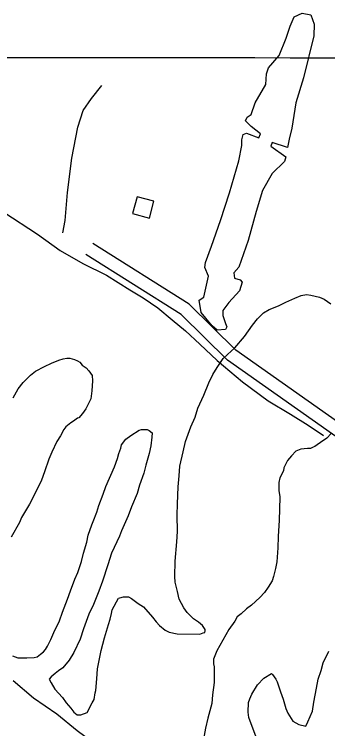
# Model space of a CAD drawing. Extents: x 3263578 to 3301413, y 764927 to 798602.
# Drawn here: x 3273236 to 3273959, y 780343 to 781990 of the extents above; entities that cross this region are included whole.
import ezdxf

# ---------------------------------------------------------------- set-up
doc = ezdxf.new("R2010")
doc.units = 0
for name, color, linetype in [('V-BLDG-OTLN', 7, 'Continuous'), ('V-GRID-MAJR', 7, 'Continuous'), ('V-ROAD-CNTR', 7, 'Continuous'), ('V-SITE-VEGE', 7, 'Continuous'), ('V-TOPO-SHOR', 7, 'Continuous')]:
    doc.layers.add(name, color=color, linetype=linetype)

msp = doc.modelspace()

# ---------------------------------------------------------------- linework, layer by layer
at = {"layer": 'V-BLDG-OTLN'}
msp.add_lwpolyline([(3273509, 781530.3), (3273547.6, 781520), (3273557.9, 781558.6), (3273519.3, 781568.9)], close=True, dxfattribs=at)
at = {"layer": 'V-GRID-MAJR'}
msp.add_spline([(3267730.5, 781891.4), (3270351, 781890.6), (3275592.2, 781889.4), (3280833.3, 781889.1), (3286074.5, 781889.4), (3291315.6, 781890.6), (3296556.8, 781892.5), (3299177.4, 781893.7)], degree=3, dxfattribs=at)
at = {"layer": 'V-ROAD-CNTR'}
for points in [[(3274310.5, 780825.2), (3274238.3, 780881.5), (3274140.2, 780944.2), (3274020.4, 781022.7), (3273747.2, 781215.6), (3273639.5, 781321.2), (3273416.9, 781461.4)], [(3274292.1, 780801.6), (3274220.9, 780857), (3274123.9, 780919), (3274003.5, 780997.9), (3273727.9, 781192.5), (3273620.8, 781297.6), (3273400.9, 781436)]]:
    msp.add_lwpolyline(points, dxfattribs=at)
at = {"layer": 'V-SITE-VEGE'}
for points in [[(3273671.8, 780564), (3273675.2, 780565), (3273676.3, 780568.3), (3273676.4, 780571.7), (3273669.9, 780580.7), (3273661.1, 780588.6), (3273649, 780596.6), (3273634.8, 780611.2), (3273627.2, 780621.4), (3273616.4, 780641.5), (3273612.2, 780659.4), (3273607, 780680.6), (3273606.1, 780693.9), (3273606.7, 780729.5), (3273610.8, 780773.8), (3273612.2, 780797.2), (3273611.7, 780834.9), (3273612.2, 780861.6), (3273613.9, 780900.5), (3273616.5, 780926), (3273618, 780948.2), (3273625.2, 780981.4), (3273631.1, 781004.6), (3273642.8, 781038.9), (3273653.1, 781061), (3273659, 781082), (3273672.9, 781111.8), (3273684.4, 781140.5), (3273693.6, 781159.2), (3273703.9, 781175.7), (3273717.5, 781196.6), (3273727.7, 781205.3), (3273744.6, 781220.6), (3273767.2, 781246.9), (3273785.4, 781273.3), (3273796.8, 781287.5), (3273810.3, 781301.8), (3273823.8, 781309.3), (3273845.1, 781317.9), (3273861.9, 781326.5), (3273883.1, 781335.1), (3273897.7, 781341.5), (3273909.9, 781343.5), (3273919.9, 781342.2), (3273939.8, 781337.5), (3273950.9, 781332.9), (3273966.2, 781322.6)], [(3273233.8, 781105.5), (3273245.3, 781126.4), (3273256.6, 781140.7), (3273273.6, 781158.2), (3273284.8, 781166.9), (3273306.1, 781177.6), (3273321.8, 781185.2), (3273338.6, 781192.7), (3273348.6, 781195.9), (3273357.5, 781196.8), (3273364.2, 781196.7), (3273375.3, 781194.3), (3273381.9, 781190.9), (3273387.4, 781187.5), (3273392.8, 781180.7), (3273401.6, 781175), (3273408.2, 781168.2), (3273415.8, 781157), (3273416.7, 781144.8), (3273415.2, 781121.4), (3273412.7, 781103.7), (3273401.2, 781080.6), (3273393.3, 781069.6), (3273385.3, 781059.7), (3273382, 781058.6), (3273373, 781052.1), (3273366.3, 781047.8), (3273355, 781039.1), (3273350.5, 781032.5), (3273342.4, 781018.2), (3273334.5, 781005), (3273323, 780980.7), (3273316, 780964.1), (3273305.6, 780935.4), (3273298.6, 780915.5), (3273282.5, 780882.5), (3273271, 780860.4), (3273252.7, 780829.6), (3273248.1, 780818.6), (3273228.7, 780784.4)], [(3273244.2, 780506.4), (3273265.3, 780506.1), (3273282, 780506.9), (3273288.7, 780509), (3273296.6, 780514.4), (3273303.3, 780519.9), (3273307.9, 780525.4), (3273312.4, 780533.1), (3273320.5, 780548.5), (3273327.4, 780565.1), (3273340, 780591.5), (3273347, 780611.4), (3273358.6, 780641.2), (3273365.6, 780661.1), (3273376, 780687.6), (3273382.9, 780703.1), (3273391.1, 780728.5), (3273395.9, 780747.3), (3273403, 780772.7), (3273406.6, 780789.3), (3273414.7, 780812.6), (3273418.2, 780820.3), (3273426.3, 780842.4), (3273431, 780857.8), (3273441.4, 780883.2), (3273447.2, 780900.9), (3273466.9, 780946.2), (3273473.8, 780966.1), (3273477.3, 780977.1), (3273482, 780989.3), (3273483.2, 780997), (3273493.4, 781010.2), (3273504.7, 781018.9), (3273523.8, 781030.8), (3273529.4, 781032.9), (3273542.7, 781032.7), (3273547.1, 781030.4), (3273553.7, 781024.8), (3273553.5, 781014.8), (3273551, 780994.8), (3273547.3, 780977.1), (3273539.1, 780950.6), (3273534.4, 780931.7), (3273525.1, 780904.1), (3273519.2, 780885.3), (3273506.5, 780854.4), (3273498.4, 780833.4), (3273483.4, 780799.2), (3273478.7, 780787.1), (3273460.3, 780747.4), (3273452.1, 780720.8), (3273439.3, 780683.3), (3273431.1, 780660.1), (3273418.4, 780629.2), (3273408.1, 780607.1), (3273395.3, 780572.9), (3273388.3, 780549.6), (3273373.3, 780518.8), (3273363, 780501.1), (3273348.3, 780483.6), (3273338.2, 780476), (3273330.3, 780470.6), (3273321.3, 780462.9), (3273316.8, 780457.4), (3273321.1, 780448.5), (3273329.7, 780433.9), (3273347.2, 780414.7), (3273355.9, 780402.4), (3273366.8, 780390), (3273373.3, 780381), (3273381, 780375.3), (3273389.9, 780375.2), (3273404.4, 780380.5), (3273415.9, 780402.5), (3273420.5, 780410.2), (3273422.9, 780425.7), (3273424.1, 780431.3), (3273426.8, 780457.9), (3273428.3, 780481.2), (3273436.7, 780523.3), (3273443.9, 780552.1), (3273453.2, 780583), (3273456.8, 780595.2), (3273460.3, 780608.5), (3273461.6, 780617.3), (3273476.4, 780643.8), (3273479.8, 780644.8), (3273487.6, 780646.9), (3273496.5, 780646.8), (3273499.8, 780646.7), (3273506.4, 780643.3), (3273521.8, 780631.9), (3273533.9, 780624), (3273554.6, 780600.3), (3273563.3, 780589), (3273571, 780581.1), (3273584.1, 780569.8), (3273593, 780565.2), (3273611.8, 780561.6), (3273664, 780560.8), (3273671.8, 780564)], [(3273967, 781023.7), (3273956.8, 781012.7), (3273942.2, 781003), (3273934.4, 780997.5), (3273928.7, 780993.2), (3273925.4, 780992.1), (3273918.7, 780988.9), (3273912, 780989), (3273896.4, 780987), (3273885.2, 780982.8), (3273875.1, 780971.8), (3273866, 780960.9), (3273857.9, 780944.3), (3273856.7, 780937.7), (3273848.7, 780921.1), (3273846.3, 780910.1), (3273846, 780892.3), (3273848, 780877.8), (3273847.5, 780848.9), (3273847.1, 780823.4), (3273844.3, 780785.7), (3273843.9, 780760.1), (3273841.1, 780727.9), (3273838.7, 780712.4), (3273833.9, 780693.6), (3273830.4, 780683.7), (3273821.3, 780669.4), (3273813.3, 780657.3), (3273802, 780645.2), (3273782.9, 780627.7), (3273771.6, 780619), (3273759.2, 780608.1), (3273750.2, 780600.5), (3273744.5, 780590.6), (3273730.9, 780571.9), (3273703.4, 780522.4), (3273695.3, 780503.6), (3273695.1, 780492.5), (3273697.2, 780485.8)], [(3273232.1, 780511), (3273244.2, 780506.4)], [(3273793.5, 780323.1), (3273776.5, 780369), (3273775.6, 780381.2), (3273775.9, 780403.4), (3273779.4, 780412.2), (3273784, 780422.2), (3273796.6, 780444.2), (3273811.3, 780459.5), (3273829.2, 780470.3), (3273831.4, 780468.1), (3273839, 780456.8), (3273842.3, 780451.2), (3273849.6, 780427.8), (3273856, 780411), (3273862.4, 780389.8), (3273866.6, 780378.6), (3273878.6, 780360.6), (3273891.8, 780352.7), (3273908.4, 780349.1), (3273913, 780359), (3273923.4, 780383.3), (3273927.1, 780404.3), (3273933.1, 780436.4), (3273936.8, 780457.5), (3273943.8, 780477.4), (3273948.5, 780495.1), (3273961.2, 780521.5)], [(3273697.2, 780485.8), (3273696.7, 780449.1), (3273692.9, 780421.4), (3273691.4, 780401.4), (3273682, 780367.1), (3273677.2, 780343.9), (3273671.1, 780310.6)]]:
    msp.add_lwpolyline(points, dxfattribs=at)
at = {"layer": 'V-TOPO-SHOR'}
for points in [[(3273900.2, 781992.6), (3273920, 781988.1), (3273927.7, 781966.6), (3273926.8, 781940.4), (3273902.9, 781843.4), (3273885.2, 781785.6), (3273876.3, 781727.1), (3273869.7, 781702), (3273865.9, 781682.4), (3273831, 781694.4), (3273827.4, 781685.7), (3273861.8, 781661.5), (3273859.3, 781650.5), (3273830.7, 781623), (3273808.4, 781583.4), (3273793.8, 781535.3), (3273775.3, 781468), (3273753.8, 781406.6), (3273741.9, 781393.6), (3273744.1, 781381.3), (3273756.5, 781378), (3273761.8, 781372.5), (3273755, 781352.1), (3273730.8, 781325.3), (3273717, 781307), (3273717, 781295.2), (3273722.7, 781276.9), (3273726.4, 781269.1), (3273723.3, 781263.3), (3273704.2, 781261.4), (3273692, 781271.3), (3273666.6, 781302), (3273662.4, 781330.5), (3273673.1, 781337.9), (3273683.9, 781386.2), (3273675.7, 781406.4), (3273676.9, 781417.5), (3273690.9, 781455), (3273711.7, 781514.3), (3273732.2, 781578.3), (3273753.6, 781651.6), (3273760.7, 781687), (3273760.7, 781700.1), (3273763.9, 781712.7), (3273771.4, 781715.7), (3273800, 781704.8), (3273803.9, 781714.5), (3273782.5, 781731), (3273768.9, 781744.4), (3273773, 781752.7), (3273782.2, 781758.9), (3273791.8, 781785.7), (3273816, 781827.9), (3273817.5, 781852.1), (3273822.5, 781866), (3273846.8, 781895), (3273862.6, 781934.7), (3273872.2, 781962.5), (3273881.5, 781983.7), (3273900.2, 781992.6)], [(3273347.7, 781486), (3273353.5, 781514.5), (3273359.1, 781578.9), (3273368.8, 781658.2), (3273382.5, 781729.2), (3273395.2, 781768.1), (3273414.1, 781795.5), (3273437.8, 781825.8)], [(3273211.9, 781533.3), (3273289.9, 781482.7), (3273342, 781445.3), (3273394.5, 781415.4), (3273448.4, 781388.5), (3273502.8, 781354.7), (3273532.9, 781336.1), (3273567.4, 781313.1), (3273600, 781285.8), (3273630.9, 781259.7), (3273663.8, 781229.5), (3273703.9, 781191.7), (3273762, 781142.8), (3273821.1, 781098.8), (3273872.8, 781067.6), (3273913.4, 781042.8), (3273949, 781019)], [(3273233.3, 780453.8), (3273280.4, 780414.1), (3273334.5, 780377), (3273381, 780338.8), (3273440.4, 780294.7), (3273496.7, 780251.4), (3273550.3, 780211.3), (3273616.8, 780155.6), (3273678, 780106.8), (3273730.9, 780067.7), (3273785.5, 780024.8), (3273825.7, 779996.6), (3273869.1, 779963.6), (3273920.5, 779919.2)]]:
    msp.add_lwpolyline(points, dxfattribs=at)

doc.saveas('drawing.dxf')
